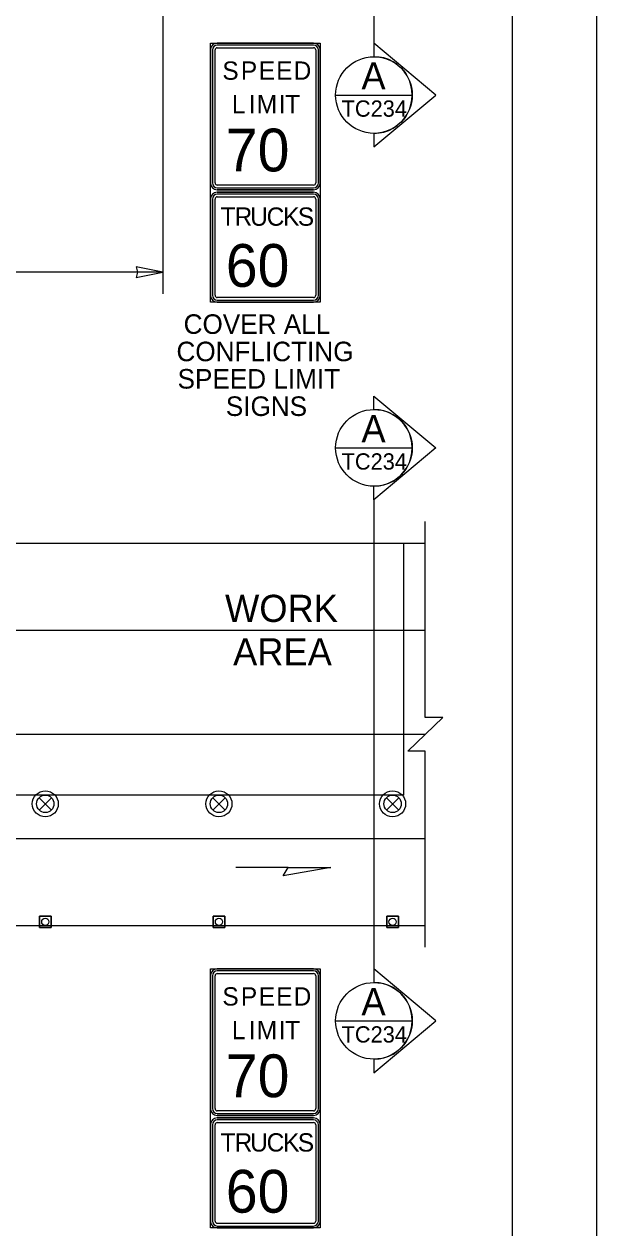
# Model space of a CAD drawing. Extents: x 99999 to 100116, y 99995 to 100013.
# Drawn here: x 100073.951 to 100076.062, y 100002.036 to 100006.47 of the extents above; entities that cross this region are included whole.
import ezdxf

# ---------------------------------------------------------------- set-up
doc = ezdxf.new("R2010")
doc.units = 0
for name, color, linetype in [('Default', 7, 'Continuous'), ('RD_MK_LineEdgeYellow', 7, 'Continuous'), ('RD_MK_LineLane', 7, 'Continuous'), ('SH_GI_PlotLimits', 7, 'Continuous'), ('SH_GI_SheetBorder', 7, 'Continuous'), ('SH_TI_WZSectionCut', 7, 'Continuous'), ('TR_SN_ConstructionSigns', 7, 'Continuous'), ('TR_WZ_TrafficCone', 7, 'Continuous'), ('TR_WZ_TrafficSafetyDrum', 7, 'Continuous'), ('TR_WZ_WorkAreaLabel', 7, 'Continuous'), ('TR_WZ_WorkZoneDetails', 7, 'Continuous')]:
    doc.layers.add(name, color=color, linetype=linetype)

msp = doc.modelspace()

# ---------------------------------------------------------------- linework, layer by layer
at = {"layer": 'Default'}
for p, q in [((100075.0177, 100005.851), (100074.6633, 100005.851)), ((100074.638, 100005.8257), (100074.638, 100005.4713)), ((100075.043, 100005.4713), (100075.043, 100005.8257)), ((100074.6633, 100005.446), (100075.0177, 100005.446)), ((100075.0177, 100002.441), (100074.6633, 100002.441)), ((100074.638, 100002.4156), (100074.638, 100002.0613)), ((100075.043, 100002.0613), (100075.043, 100002.4156)), ((100074.6633, 100002.036), (100075.0177, 100002.036))]:
    msp.add_line(p, q, dxfattribs=at)
for centre, start, end in [((100074.6633, 100005.8257), 90, 180), ((100075.0177, 100005.8257), 0, 90), ((100074.6633, 100005.4713), 180, 270), ((100075.0177, 100005.4713), 270, 0), ((100074.6633, 100002.4156), 90, 180), ((100075.0177, 100002.4156), 0, 90), ((100074.6633, 100002.0613), 180, 270), ((100075.0177, 100002.0613), 270, 0)]:
    msp.add_arc(centre, 0.0253, start, end, dxfattribs=at)
at = {"layer": 'RD_MK_LineEdgeYellow'}
for p, q in [((100072.7368, 100004.238), (100075.43, 100004.238)), ((100068.195, 100003.47), (100075.43, 100003.47))]:
    msp.add_line(p, q, dxfattribs=at)
at = {"layer": 'RD_MK_LineLane'}
msp.add_lwpolyline([(100075.43, 100003.854), (100068.195, 100003.854)], dxfattribs=at)
at = {"layer": 'SH_GI_PlotLimits'}
msp.add_lwpolyline([(100059.0625, 99999.6875), (100076.0625, 99999.6875), (100076.0625, 100010.6875), (100059.0625, 100010.6875)], close=True, dxfattribs=at)
at = {"layer": 'SH_GI_SheetBorder'}
msp.add_line((100075.75, 100010.375), (100075.75, 100000), dxfattribs=at)
at = {"layer": 'SH_TI_WZSectionCut'}
for p, q in [((100075.2407, 100008.128), (100075.2407, 100006.4)), ((100075.2407, 100006.4), (100075.2407, 100006.3501)), ((100075.4689, 100006.2089), (100075.2407, 100006.4)), ((100075.2407, 100006.0178), (100075.4689, 100006.2089)), ((100075.2407, 100006.0677), (100075.2407, 100006.0178)), ((100075.2407, 100005.0503), (100075.2407, 100005.1002)), ((100075.2407, 100005.1002), (100075.4688, 100004.9091)), ((100075.4688, 100004.9091), (100075.2407, 100004.718)), ((100075.2407, 100004.718), (100075.2407, 100004.7679)), ((100075.2407, 100004.718), (100075.2407, 100002.99)), ((100075.2407, 100002.99), (100075.2407, 100002.94)), ((100075.4689, 100002.7988), (100075.2407, 100002.99)), ((100075.2407, 100002.6077), (100075.4689, 100002.7988)), ((100075.2407, 100002.6576), (100075.2407, 100002.6077))]:
    msp.add_line(p, q, dxfattribs=at)
for points in [[(100075.0995, 100006.2089), (100075.3819, 100006.2089)], [(100075.0995, 100004.9091), (100075.3819, 100004.9091)], [(100075.0995, 100002.7988), (100075.3819, 100002.7988)]]:
    msp.add_lwpolyline(points, dxfattribs=at)
for centre in [(100075.2407, 100006.2089), (100075.2407, 100004.9091), (100075.2407, 100002.7988)]:
    msp.add_circle(centre, 0.1412, dxfattribs=at)
for centre in [(100075.2407, 100006.2089), (100075.2407, 100004.9091), (100075.2407, 100002.7988)]:
    msp.add_arc(centre, 0.1412, 269.9978, 90.0022, dxfattribs=at)
at = {"layer": 'TR_SN_ConstructionSigns'}
for p, q in [((100074.638, 100005.8853), (100074.638, 100006.3747)), ((100074.638, 100006.3747), (100074.638, 100005.8853)), ((100074.6451, 100006.3747), (100074.6451, 100005.8853)), ((100074.6549, 100005.8853), (100074.6549, 100006.3747)), ((100074.6633, 100006.4), (100075.0177, 100006.4)), ((100075.0177, 100006.4), (100074.6633, 100006.4)), ((100075.0177, 100006.393), (100074.6633, 100006.393)), ((100074.6633, 100006.3832), (100075.0177, 100006.3832)), ((100075.0261, 100006.3747), (100075.0261, 100005.8853)), ((100075.036, 100005.8853), (100075.036, 100006.3747)), ((100075.043, 100006.3747), (100075.043, 100005.8853)), ((100075.043, 100005.8853), (100075.043, 100006.3747)), ((100075.0177, 100005.8769), (100074.6633, 100005.8769)), ((100074.6633, 100005.8671), (100075.0177, 100005.8671)), ((100075.0177, 100005.86), (100074.6633, 100005.86)), ((100074.6633, 100005.86), (100075.0177, 100005.86)), ((100074.6633, 100005.851), (100075.0177, 100005.851)), ((100075.0177, 100005.851), (100074.6633, 100005.851)), ((100075.0177, 100005.844), (100074.6633, 100005.844)), ((100074.638, 100005.4713), (100074.638, 100005.8257)), ((100074.638, 100005.8257), (100074.638, 100005.4713)), ((100074.6451, 100005.8257), (100074.6451, 100005.4713)), ((100074.6549, 100005.4713), (100074.6549, 100005.8257)), ((100074.6633, 100005.8342), (100075.0177, 100005.8342)), ((100075.0261, 100005.8257), (100075.0261, 100005.4713)), ((100075.036, 100005.4713), (100075.036, 100005.8257)), ((100075.043, 100005.8257), (100075.043, 100005.4713)), ((100075.043, 100005.4713), (100075.043, 100005.8257)), ((100075.0177, 100005.4629), (100074.6633, 100005.4629)), ((100074.6633, 100005.4531), (100075.0177, 100005.4531)), ((100075.0177, 100005.446), (100074.6633, 100005.446)), ((100074.6633, 100005.446), (100075.0177, 100005.446)), ((100074.638, 100002.4753), (100074.638, 100002.9646)), ((100074.638, 100002.9646), (100074.638, 100002.4753)), ((100074.6451, 100002.9646), (100074.6451, 100002.4753)), ((100074.6549, 100002.4753), (100074.6549, 100002.9646)), ((100074.6633, 100002.99), (100075.0177, 100002.99)), ((100075.0177, 100002.99), (100074.6633, 100002.99)), ((100075.0177, 100002.9829), (100074.6633, 100002.9829)), ((100074.6633, 100002.9731), (100075.0177, 100002.9731)), ((100075.0261, 100002.9646), (100075.0261, 100002.4753)), ((100075.036, 100002.4753), (100075.036, 100002.9646)), ((100075.043, 100002.9646), (100075.043, 100002.4753)), ((100075.043, 100002.4753), (100075.043, 100002.9646)), ((100075.0177, 100002.4668), (100074.6633, 100002.4668)), ((100074.6633, 100002.457), (100075.0177, 100002.457)), ((100075.0177, 100002.45), (100074.6633, 100002.45)), ((100074.6633, 100002.45), (100075.0177, 100002.45)), ((100074.6633, 100002.441), (100075.0177, 100002.441)), ((100075.0177, 100002.441), (100074.6633, 100002.441)), ((100075.0177, 100002.4339), (100074.6633, 100002.4339)), ((100074.6633, 100002.4241), (100075.0177, 100002.4241)), ((100074.638, 100002.0613), (100074.638, 100002.4156)), ((100074.638, 100002.4156), (100074.638, 100002.0613)), ((100074.6451, 100002.4156), (100074.6451, 100002.0613)), ((100074.6549, 100002.0613), (100074.6549, 100002.4156)), ((100075.0261, 100002.4156), (100075.0261, 100002.0613)), ((100075.036, 100002.0613), (100075.036, 100002.4156)), ((100075.043, 100002.4156), (100075.043, 100002.0613)), ((100075.043, 100002.0613), (100075.043, 100002.4156)), ((100075.0177, 100002.0528), (100074.6633, 100002.0528)), ((100074.6633, 100002.043), (100075.0177, 100002.043)), ((100075.0177, 100002.036), (100074.6633, 100002.036)), ((100074.6633, 100002.036), (100075.0177, 100002.036))]:
    msp.add_line(p, q, dxfattribs=at)
for points in [[(100074.638, 100006.4), (100075.043, 100006.4), (100075.043, 100005.446), (100074.638, 100005.446)], [(100074.638, 100002.99), (100075.043, 100002.99), (100075.043, 100002.036), (100074.638, 100002.036)]]:
    msp.add_lwpolyline(points, close=True, dxfattribs=at)
for centre, radius, start, end in [((100074.6633, 100006.3747), 0.0253, 90, 180), ((100074.6633, 100006.3747), 0.0253, 90, 180), ((100074.6633, 100006.3747), 0.0183, 90, 180), ((100074.6633, 100006.3747), 0.00844, 90, 180), ((100075.0177, 100006.3747), 0.0253, 0, 90), ((100075.0177, 100006.3747), 0.0253, 360, 90), ((100075.0177, 100006.3747), 0.0183, 0, 90), ((100075.0177, 100006.3747), 0.00844, 360, 90), ((100074.6633, 100005.8853), 0.0253, 180, 270), ((100074.6633, 100005.8853), 0.0253, 180, 270), ((100074.6633, 100005.8853), 0.0183, 180, 270), ((100074.6633, 100005.8853), 0.00844, 180, 270), ((100075.0177, 100005.8853), 0.0253, 270, 0), ((100075.0177, 100005.8853), 0.0183, 270, 360), ((100075.0177, 100005.8853), 0.00844, 270, 0), ((100075.0177, 100005.8853), 0.0253, 270, 0), ((100074.6633, 100005.8257), 0.0253, 90, 180), ((100074.6633, 100005.8257), 0.0253, 90, 180), ((100074.6633, 100005.8257), 0.0183, 90, 180), ((100075.0177, 100005.8257), 0.0253, 0, 90), ((100075.0177, 100005.8257), 0.0253, 360, 90), ((100075.0177, 100005.8257), 0.0183, 0, 90), ((100074.6633, 100005.8257), 0.00844, 90, 180), ((100075.0177, 100005.8257), 0.00844, 360, 90), ((100074.6633, 100005.4713), 0.0253, 180, 270), ((100074.6633, 100005.4713), 0.0253, 180, 270), ((100075.0177, 100005.4713), 0.0253, 270, 0), ((100075.0177, 100005.4713), 0.0253, 270, 0), ((100075.0177, 100005.4713), 0.0183, 270, 360), ((100075.0177, 100005.4713), 0.00844, 270, 0), ((100074.6633, 100002.9646), 0.0253, 90, 180), ((100074.6633, 100002.9646), 0.0253, 90, 180), ((100074.6633, 100002.9646), 0.0183, 90, 180), ((100074.6633, 100002.9646), 0.00844, 90, 180), ((100075.0177, 100002.9646), 0.0253, 0, 90), ((100075.0177, 100002.9646), 0.0253, 360, 90), ((100075.0177, 100002.9646), 0.0183, 0, 90), ((100075.0177, 100002.9646), 0.00844, 360, 90), ((100074.6633, 100002.4753), 0.0253, 180, 270), ((100074.6633, 100002.4753), 0.0253, 180, 270), ((100074.6633, 100002.4753), 0.0183, 180, 270), ((100074.6633, 100002.4753), 0.00844, 180, 270), ((100075.0177, 100002.4753), 0.0253, 270, 0), ((100075.0177, 100002.4753), 0.0183, 270, 360), ((100075.0177, 100002.4753), 0.00844, 270, 0), ((100075.0177, 100002.4753), 0.0253, 270, 0), ((100074.6633, 100002.4156), 0.0253, 90, 180), ((100074.6633, 100002.4156), 0.0253, 90, 180), ((100074.6633, 100002.4156), 0.0183, 90, 180), ((100074.6633, 100002.4156), 0.00844, 90, 180), ((100075.0177, 100002.4156), 0.0253, 0, 90), ((100075.0177, 100002.4156), 0.0253, 360, 90), ((100075.0177, 100002.4156), 0.0183, 0, 90), ((100075.0177, 100002.4156), 0.00844, 360, 90), ((100074.6633, 100002.0613), 0.0253, 180, 270), ((100074.6633, 100002.0613), 0.0253, 180, 270), ((100075.0177, 100002.0613), 0.0253, 270, 0), ((100075.0177, 100002.0613), 0.0253, 270, 0), ((100075.0177, 100002.0613), 0.0183, 270, 360), ((100075.0177, 100002.0613), 0.00844, 270, 0)]:
    msp.add_arc(centre, radius, start, end, dxfattribs=at)
for centre, major_axis, ratio, start_param, end_param in [((100074.6633, 100005.4713), (-0.0183, 0), 0.999596, 0, 1.570796), ((100074.6633, 100005.4713), (0.00844, 0), 0.99908, 3.141593, 4.712389), ((100074.6633, 100002.0613), (-0.0183, 0), 0.999596, 0, 1.570796), ((100074.6633, 100002.0613), (0.00844, 0), 0.99908, 3.141593, 4.712389)]:
    msp.add_ellipse(centre, major_axis=major_axis, ratio=ratio, start_param=start_param, end_param=end_param, dxfattribs=at)
at = {"layer": 'TR_WZ_TrafficCone'}
for points in [[(100074.0081, 100003.142), (100074.0507, 100003.142), (100074.0507, 100003.1846), (100074.0081, 100003.1846), (100074.0081, 100003.142)], [(100074.0081, 100003.1846), (100074.0507, 100003.1846), (100074.0507, 100003.142), (100074.0081, 100003.142), (100074.0081, 100003.1846)], [(100074.6481, 100003.142), (100074.6907, 100003.142), (100074.6907, 100003.1846), (100074.6481, 100003.1846), (100074.6481, 100003.142)], [(100074.6481, 100003.1846), (100074.6907, 100003.1846), (100074.6907, 100003.142), (100074.6481, 100003.142), (100074.6481, 100003.1846)], [(100075.2881, 100003.142), (100075.3307, 100003.142), (100075.3307, 100003.1846), (100075.2881, 100003.1846), (100075.2881, 100003.142)], [(100075.2881, 100003.1846), (100075.3307, 100003.1846), (100075.3307, 100003.142), (100075.2881, 100003.142), (100075.2881, 100003.1846)]]:
    msp.add_lwpolyline(points, dxfattribs=at)
for centre in [(100074.0294, 100003.1633), (100074.6694, 100003.1633), (100075.3094, 100003.1633)]:
    msp.add_circle(centre, 0.0133, dxfattribs=at)
at = {"layer": 'TR_WZ_TrafficSafetyDrum'}
for p, q in [((100074.0068, 100003.5753), (100074.052, 100003.6206)), ((100074.052, 100003.5753), (100074.0068, 100003.6206)), ((100074.6468, 100003.5753), (100074.692, 100003.6206)), ((100074.692, 100003.5753), (100074.6468, 100003.6206)), ((100075.2868, 100003.5753), (100075.332, 100003.6206)), ((100075.332, 100003.5753), (100075.2868, 100003.6206))]:
    msp.add_line(p, q, dxfattribs=at)
for centre, radius in [((100074.0294, 100003.598), 0.048), ((100074.0294, 100003.598), 0.048), ((100074.0294, 100003.598), 0.032), ((100074.6694, 100003.598), 0.048), ((100074.6694, 100003.598), 0.048), ((100074.6694, 100003.598), 0.032), ((100075.3094, 100003.598), 0.048), ((100075.3094, 100003.598), 0.048), ((100075.3094, 100003.598), 0.032)]:
    msp.add_circle(centre, radius, dxfattribs=at)
at = {"layer": 'TR_WZ_WorkZoneDetails'}
for p, q in [((100074.4628, 100007.04), (100074.4628, 100005.4763)), ((100074.4628, 100005.5563), (100070.6024, 100005.5563)), ((100072.7368, 100004.558), (100075.43, 100004.558)), ((100074.9242, 100003.3639), (100074.7313, 100003.3639)), ((100068.195, 100003.15), (100075.43, 100003.15))]:
    msp.add_line(p, q, dxfattribs=at)
for points in [[(100074.4628, 100005.5563), (100074.3645, 100005.5756), (100074.3691, 100005.5563), (100074.3645, 100005.537)], [(100068.275, 100003.63), (100068.275, 100004.558), (100069.2533, 100004.558), (100068.275, 100004.8881), (100068.275, 100004.8881), (100068.275, 100004.8881), (100068.275, 100005.5642), (100068.275, 100005.5642), (100068.275, 100005.5642), (100069.2641, 100005.228), (100070.6703, 100004.75), (100072.1758, 100004.75), (100072.7368, 100004.558), (100075.35, 100004.558), (100075.35, 100003.63)], [(100075.0815, 100003.3639), (100074.9064, 100003.333), (100074.9242, 100003.3639)]]:
    msp.add_lwpolyline(points, close=True, dxfattribs=at)
msp.add_lwpolyline([(100075.43, 100003.07), (100075.43, 100003.792), (100075.366, 100003.792), (100075.494, 100003.9159), (100075.43, 100003.9159), (100075.43, 100004.638)], dxfattribs=at)

# ---------------------------------------------------------------- texts
at = {"layer": 'Default'}
for s, height, p in [('S', 0.0675, (100074.6819, 100006.265)), ('P', 0.0675, (100074.7501, 100006.265)), ('E', 0.0675, (100074.8162, 100006.265)), ('E', 0.0675, (100074.8803, 100006.265)), ('D', 0.0675, (100074.9445, 100006.265)), ('L', 0.0675, (100074.717, 100006.1413)), ('I', 0.0675, (100074.7791, 100006.1413)), ('M', 0.0675, (100074.8088, 100006.1413)), ('I', 0.0675, (100074.8898, 100006.1413)), ('T', 0.0675, (100074.9134, 100006.1413)), ('70', 0.1575, (100074.6949, 100005.9275)), ('T', 0.0675, (100074.6751, 100005.7273)), ('R', 0.0675, (100074.7271, 100005.7273)), ('U', 0.0675, (100074.7845, 100005.7273)), ('C', 0.0675, (100074.8452, 100005.7273)), ('K', 0.0675, (100074.906, 100005.7273)), ('S', 0.0675, (100074.96, 100005.7273)), ('60', 0.1575, (100074.6948, 100005.5023)), ('S', 0.0675, (100074.6819, 100002.855)), ('P', 0.0675, (100074.7501, 100002.855)), ('E', 0.0675, (100074.8162, 100002.855)), ('E', 0.0675, (100074.8803, 100002.855)), ('D', 0.0675, (100074.9445, 100002.855)), ('L', 0.0675, (100074.717, 100002.7312)), ('I', 0.0675, (100074.7791, 100002.7312)), ('M', 0.0675, (100074.8088, 100002.7312)), ('I', 0.0675, (100074.8898, 100002.7312)), ('T', 0.0675, (100074.9134, 100002.7312)), ('70', 0.1575, (100074.6949, 100002.5175)), ('T', 0.0675, (100074.6751, 100002.3172)), ('R', 0.0675, (100074.7271, 100002.3172)), ('U', 0.0675, (100074.7845, 100002.3172)), ('C', 0.0675, (100074.8452, 100002.3172)), ('K', 0.0675, (100074.906, 100002.3172)), ('S', 0.0675, (100074.96, 100002.3172)), ('60', 0.1575, (100074.6948, 100002.0922))]:
    msp.add_text(s, height=height, dxfattribs=at).set_placement(p)
at = {"layer": 'SH_TI_WZSectionCut'}
for s, height, rotation, p in [('A', 0.1, 0.01, (100075.1945, 100006.2295)), ('TC234', 0.06, 360, (100075.1214, 100006.1289)), ('A', 0.1, 0.01, (100075.1945, 100004.9297)), ('TC234', 0.06, 360, (100075.1214, 100004.8291)), ('A', 0.1, 0.01, (100075.1945, 100002.8195)), ('TC234', 0.06, 360, (100075.1214, 100002.7188))]:
    msp.add_text(s, height=height, rotation=rotation, dxfattribs=at).set_placement(p)
at = {"layer": 'TR_SN_ConstructionSigns'}
for s, p in [('COVER ALL', (100074.5392, 100005.3291)), ('CONFLICTING', (100074.5128, 100005.2283)), ('SPEED LIMIT', (100074.5168, 100005.1275)), ('SIGNS', (100074.6947, 100005.0267))]:
    msp.add_text(s, height=0.072, dxfattribs=at).set_placement(p)
at = {"layer": 'TR_WZ_WorkAreaLabel'}
for s, p in [('WORK', (100074.6919, 100004.268)), ('AREA', (100074.7215, 100004.108))]:
    msp.add_text(s, height=0.1, dxfattribs=at).set_placement(p)

doc.saveas('drawing.dxf')
